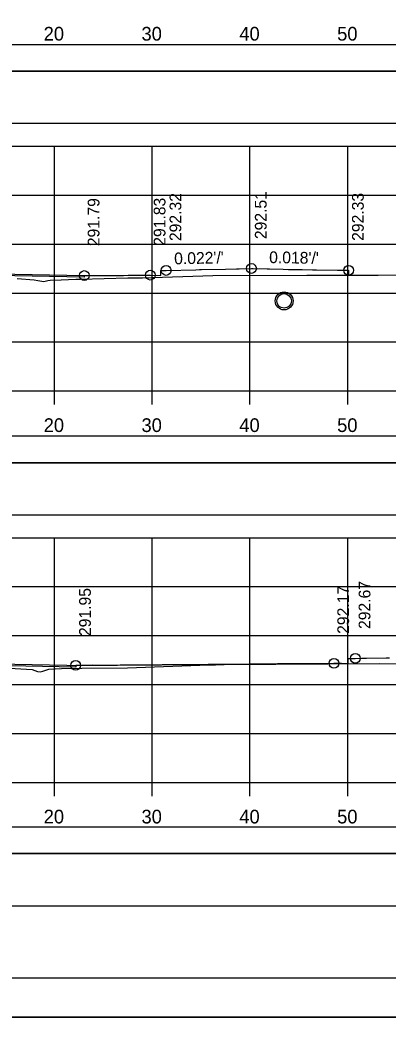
# Model space of a CAD drawing. Extents: x 1370538 to 1372872, y 376220 to 381127.
# Drawn here: x 1370725.1 to 1370762.7, y 376860.4 to 376962.3 of the extents above; entities that cross this region are included whole.
import ezdxf

# ---------------------------------------------------------------- set-up
doc = ezdxf.new("R2010")
doc.units = 0
for name, color, linetype in [('R_Border', 7, 'Continuous'), ('R_Border Notes', 7, 'Continuous'), ('R_Border PE', 7, 'Continuous'), ('R_Border Prem', 7, 'Continuous'), ('R_Dimension', 7, 'Continuous'), ('R_Fin Surface', 7, 'Continuous'), ('R_Grid', 7, 'Continuous'), ('R_No Plot', 7, 'Continuous'), ('R_Water', 7, 'Continuous'), ('R_Xsect Elev', 7, 'Continuous'), ('R_Xsect Slope', 7, 'Continuous'), ('T_Detection Zones', 7, 'Continuous')]:
    doc.layers.add(name, color=color, linetype=linetype)

msp = doc.modelspace()

# ---------------------------------------------------------------- linework, layer by layer
at = {"layer": 'R_Border'}
for points in [[(1370731.67, 376936.22), (1370731.67, 376936.05), (1370708.61, 376936.51), (1370693.2, 376936.2), (1370693.2, 376935.37), (1370690.61, 376935.32), (1370688.11, 376935.27), (1370688.11, 376935.68), (1370689.11, 376935.7), (1370689.11, 376936.8)], [(1370730.79, 376896.38), (1370730.79, 376896.21), (1370708.61, 376896.65), (1370689.33, 376896.26), (1370689.33, 376896.43)], [(1370730.79, 376896.38), (1370730.79, 376896.21), (1370708.61, 376896.65), (1370689.33, 376896.26), (1370689.33, 376896.43)]]:
    msp.add_lwpolyline(points, dxfattribs=at)
at = {"layer": 'R_Border Notes'}
msp.add_line((1370866.79, 376864.43), (1370550.61, 376864.43), dxfattribs=at)
at = {"layer": 'R_Border Prem'}
for p, q in [((1370558.61, 376924.43), (1370858.61, 376924.43)), ((1370728.61, 376923.03), (1370728.61, 376924.43)), ((1370738.61, 376923.03), (1370738.61, 376924.43)), ((1370748.61, 376923.03), (1370748.61, 376924.43)), ((1370758.61, 376923.03), (1370758.61, 376924.43)), ((1370558.61, 376884.43), (1370858.61, 376884.43)), ((1370728.61, 376883.03), (1370728.61, 376884.43)), ((1370738.61, 376883.03), (1370738.61, 376884.43)), ((1370748.61, 376883.03), (1370748.61, 376884.43)), ((1370758.61, 376883.03), (1370758.61, 376884.43))]:
    msp.add_line(p, q, dxfattribs=at)
at = {"layer": 'R_Dimension'}
for points in [[(1370724.8, 376935.92), (1370726.56, 376935.77), (1370726.93, 376935.72), (1370727.54, 376935.62), (1370727.93, 376935.7), (1370728.18, 376935.75), (1370729.31, 376935.79), (1370730.81, 376935.84), (1370731, 376935.84), (1370731.05, 376935.84), (1370731.24, 376935.85), (1370731.3, 376935.85), (1370736.12, 376935.97), (1370737.63, 376936), (1370744.82, 376936.21), (1370754.43, 376936.26), (1370761.71, 376936.26), (1370766.85, 376936.3)], [(1370724.04, 376896.11), (1370725.77, 376896.01), (1370726.35, 376895.96), (1370726.89, 376895.75), (1370727.17, 376895.71), (1370727.44, 376895.8), (1370728.03, 376896), (1370729.35, 376896.05), (1370731.41, 376896.09), (1370736.08, 376896.14), (1370744.39, 376896.43), (1370745.1, 376896.44), (1370745.98, 376896.46), (1370761.85, 376896.57), (1370768.96, 376896.55)]]:
    msp.add_lwpolyline(points, dxfattribs=at)
at = {"layer": 'R_Fin Surface'}
msp.add_line((1370758.69, 376936.76), (1370758.69, 376936.26), dxfattribs=at)
for points in [[(1370678.44, 376936.43), (1370681.11, 376936.96), (1370689.11, 376936.8), (1370689.61, 376936.8), (1370689.61, 376936.3), (1370690.61, 376936.32), (1370708.61, 376936.68), (1370731.67, 376936.22)], [(1370731.67, 376936.22), (1370732.57, 376936.23), (1370732.58, 376936.23), (1370732.61, 376936.23), (1370732.63, 376936.23), (1370732.7, 376936.23), (1370732.81, 376936.23), (1370732.96, 376936.23), (1370733.1, 376936.23), (1370733.14, 376936.23), (1370733.15, 376936.23), (1370733.36, 376936.23), (1370733.62, 376936.23), (1370733.77, 376936.23), (1370733.86, 376936.23), (1370733.93, 376936.23), (1370734.29, 376936.24), (1370734.48, 376936.24), (1370734.69, 376936.24), (1370735.15, 376936.24), (1370735.28, 376936.24), (1370735.67, 376936.24), (1370736.16, 376936.25), (1370736.26, 376936.25), (1370736.9, 376936.25), (1370737.15, 376936.25), (1370737.62, 376936.25), (1370738.23, 376936.26), (1370738.24, 376936.26), (1370738.42, 376936.26), (1370738.44, 376936.26), (1370739.5, 376936.24), (1370739.5, 376936.35), (1370739.5, 376936.74), (1370739.63, 376936.74), (1370740.04, 376936.74), (1370743.06, 376936.81), (1370743.44, 376936.82), (1370743.65, 376936.82), (1370746.09, 376936.88), (1370747.22, 376936.9), (1370747.5, 376936.91), (1370748.76, 376936.94), (1370748.9, 376936.93), (1370748.95, 376936.93), (1370750.35, 376936.9), (1370750.6, 376936.89), (1370752, 376936.86), (1370752.55, 376936.85), (1370752.93, 376936.84), (1370753.96, 376936.83), (1370754.99, 376936.8), (1370755.42, 376936.8), (1370755.42, 376936.8), (1370757.55, 376936.77), (1370757.72, 376936.77), (1370757.73, 376936.77), (1370757.73, 376936.77), (1370757.74, 376936.77), (1370757.74, 376936.77), (1370757.74, 376936.77), (1370757.76, 376936.77), (1370757.82, 376936.77), (1370758.69, 376936.76)], [(1370689.33, 376896.43), (1370707.82, 376896.8), (1370708.61, 376896.82), (1370729.87, 376896.39), (1370730.79, 376896.38)], [(1370732.53, 376896.41), (1370732.54, 376896.41), (1370730.79, 376896.38), (1370732.55, 376896.41), (1370732.56, 376896.41), (1370732.6, 376896.41), (1370732.66, 376896.41), (1370732.74, 376896.41), (1370732.83, 376896.41), (1370732.84, 376896.41), (1370732.85, 376896.41), (1370732.97, 376896.41), (1370733.11, 376896.41), (1370733.2, 376896.41), (1370733.25, 376896.41), (1370733.28, 376896.42), (1370733.48, 376896.42), (1370733.59, 376896.42), (1370733.71, 376896.42), (1370733.96, 376896.42), (1370734.03, 376896.42), (1370734.25, 376896.42), (1370734.52, 376896.42), (1370734.57, 376896.42), (1370734.93, 376896.42), (1370735.06, 376896.42), (1370735.33, 376896.43), (1370735.67, 376896.43), (1370735.67, 376896.43), (1370735.77, 376896.43), (1370736.26, 376896.43), (1370736.33, 376896.43), (1370736.79, 376896.44), (1370737.05, 376896.44), (1370737.37, 376896.44), (1370737.84, 376896.44), (1370738.02, 376896.44), (1370738.71, 376896.45), (1370738.72, 376896.45), (1370739.18, 376896.45), (1370739.2, 376896.45), (1370739.21, 376896.45), (1370739.23, 376896.45), (1370739.24, 376896.45), (1370739.25, 376896.45), (1370739.48, 376896.45), (1370739.58, 376896.45), (1370739.66, 376896.46), (1370740.31, 376896.46), (1370740.69, 376896.46), (1370740.83, 376896.46), (1370740.98, 376896.47), (1370741.22, 376896.47), (1370741.28, 376896.47), (1370741.36, 376896.47), (1370741.81, 376896.47), (1370742.2, 376896.47), (1370743.03, 376896.48), (1370743.05, 376896.48), (1370743.27, 376896.48), (1370744.35, 376896.49), (1370744.42, 376896.49), (1370744.42, 376896.49), (1370744.49, 376896.49), (1370744.65, 376896.49), (1370744.92, 376896.5), (1370745.39, 376896.5), (1370745.68, 376896.5), (1370745.79, 376896.5), (1370745.91, 376896.5), (1370747.04, 376896.51), (1370747.35, 376896.52), (1370748.51, 376896.53), (1370748.51, 376896.53), (1370748.52, 376896.53), (1370748.52, 376896.53), (1370749.05, 376896.53), (1370749.06, 376896.53), (1370749.08, 376896.53), (1370749.11, 376896.53), (1370749.25, 376896.53), (1370749.28, 376896.53), (1370749.29, 376896.53), (1370749.29, 376896.53), (1370749.32, 376896.53), (1370749.37, 376896.54), (1370750.14, 376896.54), (1370750.16, 376896.54), (1370750.17, 376896.54), (1370750.18, 376896.54), (1370750.23, 376896.54), (1370750.36, 376896.54), (1370750.38, 376896.54), (1370750.41, 376896.55), (1370751.14, 376896.55), (1370751.19, 376896.55), (1370751.2, 376896.55), (1370751.36, 376896.55), (1370751.4, 376896.55), (1370751.45, 376896.56), (1370752.19, 376896.56), (1370752.19, 376896.56), (1370752.25, 376896.56), (1370752.27, 376896.56), (1370752.3, 376896.56), (1370753.23, 376896.57), (1370753.27, 376896.57), (1370753.27, 376896.57), (1370753.28, 376896.57), (1370753.65, 376896.57), (1370753.7, 376896.58), (1370754.08, 376896.58), (1370754.08, 376896.58), (1370754.32, 376896.58), (1370754.35, 376896.58), (1370754.37, 376896.58), (1370755.27, 376896.59), (1370755.28, 376896.59), (1370755.31, 376896.59), (1370755.91, 376896.59), (1370755.92, 376896.59), (1370755.94, 376896.59), (1370755.94, 376896.59), (1370757.19, 376896.6), (1370757.25, 376896.6), (1370757.32, 376896.6), (1370757.72, 376896.6), (1370757.95, 376896.6), (1370758.64, 376896.59), (1370758.64, 376896.87), (1370758.64, 376897.09), (1370759.16, 376897.1), (1370759.27, 376897.1), (1370759.37, 376897.1), (1370760, 376897.11), (1370760.01, 376897.11), (1370760.4, 376897.12), (1370760.51, 376897.12), (1370762.54, 376897.17), (1370762.57, 376897.17), (1370762.7, 376897.17), (1370762.88, 376897.17)]]:
    msp.add_lwpolyline(points, dxfattribs=at)
at = {"layer": 'R_Grid'}
for p, q in [((1370558.61, 376949.43), (1370858.61, 376949.43)), ((1370728.61, 376924.43), (1370728.61, 376949.43)), ((1370738.61, 376924.43), (1370738.61, 376949.43)), ((1370748.61, 376924.43), (1370748.61, 376949.43)), ((1370758.61, 376924.43), (1370758.61, 376949.43)), ((1370558.61, 376944.43), (1370858.61, 376944.43)), ((1370558.61, 376939.43), (1370858.61, 376939.43)), ((1370558.61, 376934.43), (1370858.61, 376934.43)), ((1370558.61, 376929.43), (1370858.61, 376929.43)), ((1370558.61, 376924.43), (1370858.61, 376924.43)), ((1370558.61, 376909.43), (1370858.61, 376909.43)), ((1370728.61, 376884.43), (1370728.61, 376909.43)), ((1370738.61, 376884.43), (1370738.61, 376909.43)), ((1370748.61, 376884.43), (1370748.61, 376909.43)), ((1370758.61, 376884.43), (1370758.61, 376909.43)), ((1370558.61, 376904.43), (1370858.61, 376904.43)), ((1370558.61, 376899.43), (1370858.61, 376899.43)), ((1370558.61, 376894.43), (1370858.61, 376894.43)), ((1370558.61, 376889.43), (1370858.61, 376889.43)), ((1370558.61, 376884.43), (1370858.61, 376884.43))]:
    msp.add_line(p, q, dxfattribs=at)
at = {"layer": 'R_No Plot'}
msp.add_line((1370538.21, 376860.45), (1370871.54, 376860.45), dxfattribs=at)
for points in [[(1370538.2, 377073.78), (1370871.54, 377073.78), (1370871.54, 376860.45), (1370538.2, 376860.45)], [(1370784.53, 377069.89), (1370784.53, 377060.01), (1370820.26, 377060.01), (1370820.26, 377057.09), (1370843.46, 377057.09), (1370843.46, 377032.76), (1370866.79, 377032.76), (1370866.79, 376864.43), (1370550.61, 376864.43), (1370550.61, 377069.89)]]:
    msp.add_lwpolyline(points, close=True, dxfattribs=at)
for centre, radius in [((1370740.04, 376936.74), 0.5), ((1370748.76, 376936.94), 0.5), ((1370758.69, 376936.76), 0.5), ((1370731.67, 376936.22), 0.5), ((1370738.42, 376936.26), 0.5), ((1370752.1, 376933.63), 0.917), ((1370759.37, 376897.1), 0.5), ((1370730.79, 376896.38), 0.5), ((1370757.19, 376896.6), 0.5)]:
    msp.add_circle(centre, radius, dxfattribs=at)
at = {"layer": 'R_Water'}
msp.add_circle((1370752.1, 376933.63), 0.75, dxfattribs=at)
at = {"layer": 'T_Detection Zones'}
for points in [[(1370552.62, 376957.1), (1370864.59, 376957.1), (1370864.59, 376959.81), (1370552.62, 376959.81)], [(1370552.62, 376951.78), (1370864.59, 376951.78), (1370864.59, 376957.1), (1370552.62, 376957.1)], [(1370552.62, 376917.09), (1370864.59, 376917.09), (1370864.59, 376919.79), (1370552.62, 376919.79)], [(1370552.62, 376911.76), (1370864.59, 376911.76), (1370864.59, 376917.09), (1370552.62, 376917.09)], [(1370552.62, 376877.15), (1370864.59, 376877.15), (1370864.59, 376879.85), (1370552.62, 376879.85)], [(1370552.62, 376871.82), (1370864.59, 376871.82), (1370864.59, 376877.15), (1370552.62, 376877.15)]]:
    msp.add_lwpolyline(points, close=True, dxfattribs=at)

# ---------------------------------------------------------------- texts
at = {"layer": 'R_Border PE'}
for s, p in [('20', (1370727.52, 376960.23)), ('30', (1370737.52, 376960.23)), ('40', (1370747.52, 376960.23)), ('50', (1370757.52, 376960.23)), ('20', (1370727.52, 376920.23)), ('30', (1370737.52, 376920.23)), ('40', (1370747.52, 376920.23)), ('50', (1370757.52, 376920.23)), ('20', (1370727.52, 376880.23)), ('30', (1370737.52, 376880.23)), ('40', (1370747.52, 376880.23)), ('50', (1370757.52, 376880.23))]:
    msp.add_text(s, height=1.4, dxfattribs=at).set_placement(p)
at = {"layer": 'R_Xsect Elev'}
for s, p in [('292.32', (1370741.59, 376939.74)), ('292.51', (1370750.31, 376939.94)), ('292.33', (1370760.24, 376939.76)), ('291.79', (1370733.22, 376939.22)), ('291.83', (1370739.97, 376939.26)), ('292.67', (1370760.92, 376900.1)), ('291.95', (1370732.34, 376899.38)), ('292.17', (1370758.74, 376899.6))]:
    msp.add_text(s, height=1.2, rotation=90, dxfattribs=at).set_placement(p)
at = {"layer": 'R_Xsect Slope'}
for s, rotation, p in [("0.022'/'", 1.266, (1370740.87, 376937.36)), ("0.018'/'", 358.9529, (1370750.56, 376937.5))]:
    msp.add_text(s, height=1.2, rotation=rotation, dxfattribs=at).set_placement(p)

doc.saveas('drawing.dxf')
